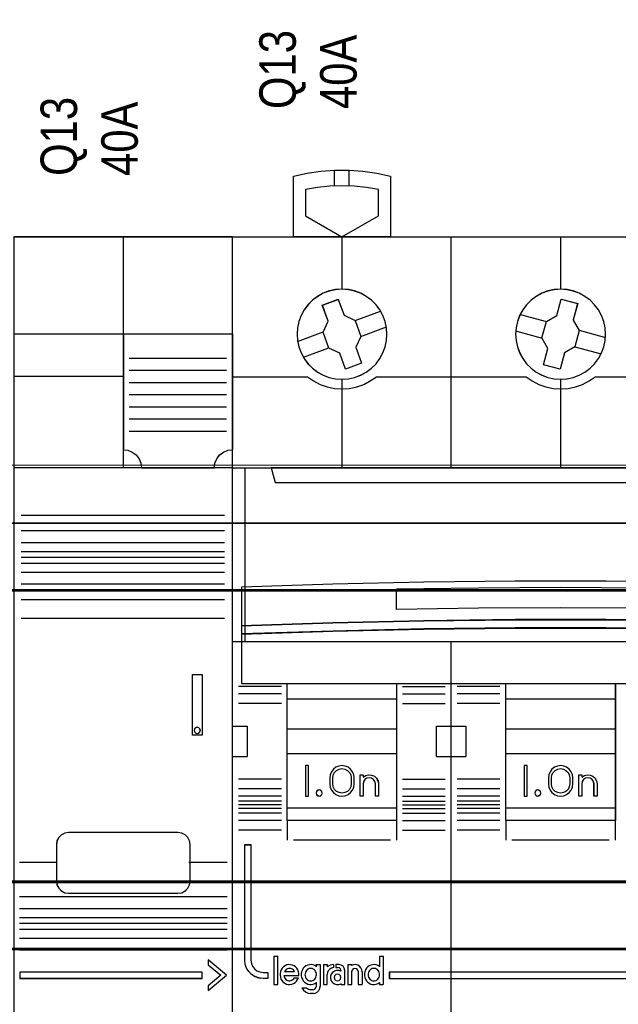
# Model space of a CAD drawing. Header units: millimetres. Extents: x -1290 to 1795, y -4192 to -1311.
# Tile 292 of 656: x 1423.65 to 1433.5, y -3719.21 to -3703.02. Entities that reach past the tile are written whole.
import ezdxf

# ---------------------------------------------------------------- set-up
doc = ezdxf.new("R2010")
doc.units = ezdxf.units.MM
doc.layers.add('30', color=7, linetype='Continuous')
doc.layers.add('45', color=7, linetype='Continuous')
doc.layers.add('Aparatura', color=7, linetype='Continuous', lineweight=13)
doc.styles.get("Standard").update_dxf_attribs({"font": 'ARIALN.TTF', "width": 0.8})

# ---------------------------------------------------------------- blocks, each defined once
blk = doc.blocks.new('*U228')
at = {"layer": '45', "color": 7}
for points in [[(356.54636, -383.520027), (356.54636, -378.510624), (356.54636, -378.510624), (357.675606, -378.264836), (358.816554, -378.100977), (359.969204, -378.019047), (361.127706, -378.019047), (362.274505, -378.100977), (363.421304, -378.264836), (364.55055, -378.510624), (364.55055, -378.510624), (364.55055, -383.520027), (356.54636, -383.520027)], [(363.556741, -379.614397), (362.561703, -379.450443), (361.554959, -379.339188), (360.548214, -379.30991), (359.547323, -379.339188), (358.540579, -379.450443), (357.545541, -379.614397), (357.545541, -379.614397), (357.545541, -381.786794), (357.545541, -381.786794), (360.548214, -383.520027), (360.548214, -383.520027), (363.556741, -381.786794), (363.556741, -381.786794), (363.556741, -379.614397), (363.556741, -379.614397)], [(369.536746, -383.509255), (387.534251, -383.509255), (387.534251, -383.509255), (405.525913, -383.509255), (405.525913, -383.509255), (405.525913, -466.48895), (405.525913, -466.48895), (387.534251, -466.48895), (387.534251, -466.48895), (369.536746, -466.48895), (369.536746, -466.48895), (351.545085, -466.48895), (351.545085, -466.48895), (351.545085, -383.509255), (351.545085, -383.509255), (369.536746, -383.509255), (369.536746, -383.509255)], [(364.251512, -391.517685), (364.216409, -390.985386), (364.105252, -390.470635), (363.912189, -389.979282), (363.666473, -389.511327), (363.350552, -389.090167), (362.976127, -388.715803), (362.549049, -388.405783), (362.086868, -388.148407), (361.589585, -387.961225), (361.074751, -387.850086), (360.548216, -387.80914), (360.027531, -387.850086), (359.500996, -387.961225), (359.009563, -388.148407), (358.547383, -388.405783), (358.126155, -388.715803), (357.75173, -389.090167), (357.435809, -389.511327), (357.178392, -389.979282), (356.99703, -390.470635), (356.885872, -390.985386), (356.85077, -391.517685), (356.885872, -392.044135), (356.99703, -392.558886), (357.178392, -393.056088), (357.435809, -393.518194), (357.75173, -393.945203), (358.126155, -394.319567), (358.547383, -394.635437), (359.009563, -394.886963), (359.500996, -395.074145), (360.027531, -395.185285), (360.548216, -395.220381), (361.074751, -395.185285), (361.589585, -395.074145), (362.086868, -394.886963), (362.549049, -394.635437), (362.976127, -394.319567), (363.350552, -393.945203), (363.666473, -393.518194), (363.912189, -393.056088), (364.105252, -392.558886), (364.216409, -392.044135), (364.251512, -391.517685)], [(364.247931, -391.516784), (364.212862, -390.98513), (364.101812, -390.471002), (363.908936, -389.980244), (363.663458, -389.512856), (363.347843, -389.092206), (362.97378, -388.718295), (362.547115, -388.408651), (362.085382, -388.151587), (361.58858, -387.964632), (361.074244, -387.853627), (360.548219, -387.81273), (360.028038, -387.853627), (359.502012, -387.964632), (359.011055, -388.151587), (358.549322, -388.408651), (358.128502, -388.718295), (357.754439, -389.092206), (357.438824, -389.512856), (357.181656, -389.980244), (357.000469, -390.471002), (356.88942, -390.98513), (356.854351, -391.516784), (356.88942, -392.042596), (357.000469, -392.556723), (357.181656, -393.053323), (357.438824, -393.51487), (357.754439, -393.941362), (358.128502, -394.315272), (358.549322, -394.63076), (359.011055, -394.881981), (359.502012, -395.068936), (360.028038, -395.179941), (360.548219, -395.214995), (361.074244, -395.179941), (361.58858, -395.068936), (362.085382, -394.881981), (362.547115, -394.63076), (362.97378, -394.315272), (363.347843, -393.941362), (363.663458, -393.51487), (363.908936, -393.053323), (364.101812, -392.556723), (364.212862, -392.042596), (364.247931, -391.516784)], [(382.240346, -391.517685), (382.205238, -390.985386), (382.088209, -390.470635), (381.906815, -389.979282), (381.655204, -389.511327), (381.333375, -389.090167), (380.958884, -388.715803), (380.537581, -388.405783), (380.069467, -388.148407), (379.577948, -387.961225), (379.063022, -387.850086), (378.542245, -387.80914), (378.009766, -387.850086), (377.49484, -387.961225), (377.003321, -388.148407), (376.535206, -388.405783), (376.113904, -388.715803), (375.739413, -389.090167), (375.417584, -389.511327), (375.165973, -389.979282), (374.984579, -390.470635), (374.86755, -390.985386), (374.832442, -391.517685), (374.86755, -392.044135), (374.984579, -392.558886), (375.165973, -393.056088), (375.417584, -393.518194), (375.739413, -393.945203), (376.113904, -394.319567), (376.535206, -394.635437), (377.003321, -394.886963), (377.49484, -395.074145), (378.009766, -395.185285), (378.542245, -395.220381), (379.063022, -395.185285), (379.577948, -395.074145), (380.069467, -394.886963), (380.537581, -394.635437), (380.958884, -394.319567), (381.333375, -393.945203), (381.655204, -393.518194), (381.906815, -393.056088), (382.088209, -392.558886), (382.205238, -392.044135), (382.240346, -391.517685)], [(382.234974, -391.516784), (382.199917, -390.98513), (382.083058, -390.471002), (381.901927, -389.980244), (381.65068, -389.512856), (381.329319, -389.092206), (380.955371, -388.718295), (380.534679, -388.408651), (380.067244, -388.151587), (379.576437, -387.964632), (379.062258, -387.853627), (378.542237, -387.81273), (378.010529, -387.853627), (377.496351, -387.964632), (377.005544, -388.151587), (376.538109, -388.408651), (376.117417, -388.718295), (375.743469, -389.092206), (375.422108, -389.512856), (375.170861, -389.980244), (374.98973, -390.471002), (374.872871, -390.98513), (374.837814, -391.516784), (374.872871, -392.042596), (374.98973, -392.556723), (375.170861, -393.053323), (375.422108, -393.51487), (375.743469, -393.941362), (376.117417, -394.315272), (376.538109, -394.63076), (377.005544, -394.881981), (377.496351, -395.068936), (378.010529, -395.179941), (378.542237, -395.214995), (379.062258, -395.179941), (379.576437, -395.068936), (380.067244, -394.881981), (380.534679, -394.63076), (380.955371, -394.315272), (381.329319, -393.941362), (381.65068, -393.51487), (381.901927, -393.053323), (382.083058, -392.556723), (382.199917, -392.042596), (382.234974, -391.516784)], [(358.929711, -389.117907), (360.242747, -388.643981), (360.242747, -388.643981), (360.723413, -389.960441), (360.723413, -389.960441), (361.631987, -390.375857), (361.631987, -390.375857), (362.106791, -391.692316), (362.106791, -391.692316), (361.684743, -392.593359), (361.684743, -392.593359), (362.165409, -393.909819), (362.165409, -393.909819), (360.84651, -394.383744), (360.84651, -394.383744), (360.371706, -393.073136), (360.371706, -393.073136), (359.468994, -392.651869), (359.468994, -392.651869), (358.99419, -391.335409), (358.99419, -391.335409), (359.410376, -390.440217), (359.410376, -390.440217), (358.929711, -389.117907), (358.929711, -389.117907)], [(377.362694, -390.475178), (378.218841, -389.983632), (378.218841, -389.983632), (378.582411, -388.626028), (378.582411, -388.626028), (379.942865, -388.988836), (379.942865, -388.988836), (379.579295, -390.34644), (379.579295, -390.34644), (380.071873, -391.200794), (380.071873, -391.200794), (379.708304, -392.552547), (379.708304, -392.552547), (378.852156, -393.055797), (378.852156, -393.055797), (378.488586, -394.401698), (378.488586, -394.401698), (377.128133, -394.03889), (377.128133, -394.03889), (377.491702, -392.687137), (377.491702, -392.687137), (376.999124, -391.826931), (376.999124, -391.826931), (377.362694, -390.475178), (377.362694, -390.475178)], [(351.545085, -402.509539), (405.525913, -402.509539), (405.525913, -416.807777), (351.545085, -416.807777), (351.545085, -402.509539)], [(351.550456, -402.514925), (405.522331, -402.514925), (405.522331, -416.802391), (351.550456, -416.802391), (351.550456, -402.514925)], [(354.730645, -402.509539), (355.046185, -403.717815), (355.046185, -403.717815), (402.026603, -403.717815), (402.026603, -403.717815), (402.342143, -402.509539), (354.730645, -402.509539)], [(354.734226, -402.514925), (355.049707, -403.714224), (402.021291, -403.714224), (402.336771, -402.514925), (354.734226, -402.514925)], [(404.784585, -412.317773), (397.281763, -412.071715), (389.784784, -411.907676), (382.281962, -411.825656), (374.790826, -411.825656), (367.288004, -411.907676), (359.796868, -412.071715), (352.288203, -412.317773), (352.288203, -415.49896), (359.796868, -415.252902), (367.288004, -415.088863), (374.790826, -415.000985), (382.281962, -415.000985), (389.784784, -415.088863), (397.281763, -415.252902), (404.784585, -415.49896), (404.784585, -412.317773)], [(404.784585, -415.491967), (397.281763, -415.244368), (389.784784, -415.079302), (382.281962, -414.990874), (374.790826, -414.990874), (367.288004, -415.079302), (359.796868, -415.244368), (352.288203, -415.491967), (352.288203, -416.175811), (359.796868, -415.934107), (367.288004, -415.763146), (374.790826, -415.680613), (382.281962, -415.680613), (389.784784, -415.763146), (397.281763, -415.934107), (404.784585, -416.175811), (404.784585, -415.491967)], [(404.779213, -415.493557), (397.27767, -415.247834), (389.78197, -415.084018), (382.280428, -414.99626), (374.79057, -414.99626), (367.289027, -415.084018), (359.799169, -415.247834), (352.291784, -415.493557), (352.291784, -416.17222), (359.799169, -415.932348), (367.289027, -415.762682), (374.79057, -415.680774), (382.280428, -415.680774), (389.78197, -415.762682), (397.27767, -415.932348), (404.779213, -416.17222), (404.779213, -415.493557)], [(404.779213, -415.493557), (397.27767, -415.247834), (389.78197, -415.084018), (382.280428, -414.99626), (374.79057, -414.99626), (367.289027, -415.084018), (359.799169, -415.247834), (352.291784, -415.493557), (352.291784, -416.17222), (359.799169, -415.932348), (367.289027, -415.762682), (374.79057, -415.680774), (382.280428, -415.680774), (389.78197, -415.762682), (397.27767, -415.932348), (404.779213, -416.17222), (404.779213, -415.493557)], [(404.784585, -416.166779), (397.281763, -415.926698), (389.784784, -415.756885), (382.281962, -415.674906), (374.790826, -415.674906), (367.288004, -415.756885), (359.796868, -415.926698), (352.288203, -416.166779), (352.288203, -420.242299), (404.784585, -420.242299), (404.784585, -416.166779)], [(356.044979, -420.229731), (365.046559, -420.229731), (365.046559, -431.508176), (356.044979, -431.508176), (356.044979, -420.229731)], [(356.04856, -420.235117), (365.041187, -420.235117), (365.041187, -431.50279), (356.04856, -431.50279), (356.04856, -420.235117)], [(356.04856, -420.235117), (365.041187, -420.235117), (365.041187, -431.50279), (356.04856, -431.50279), (356.04856, -420.235117)], [(374.032023, -420.229731), (383.040765, -420.229731), (383.040765, -431.508176), (374.032023, -431.508176), (374.032023, -420.229731)], [(374.037395, -420.235117), (383.035393, -420.235117), (383.035393, -431.50279), (374.037395, -431.50279), (374.037395, -420.235117)], [(374.037395, -420.235117), (383.035393, -420.235117), (383.035393, -431.50279), (374.037395, -431.50279), (374.037395, -420.235117)], [(356.044979, -421.497255), (365.046559, -421.497255), (365.046559, -424.008962), (356.044979, -424.008962), (356.044979, -421.497255)], [(356.04856, -421.502641), (365.041187, -421.502641), (365.041187, -424.003576), (356.04856, -424.003576), (356.04856, -421.502641)], [(356.04856, -421.502641), (365.041187, -421.502641), (365.041187, -424.003576), (356.04856, -424.003576), (356.04856, -421.502641)], [(374.032023, -421.497255), (383.040765, -421.497255), (383.040765, -424.008962), (374.032023, -424.008962), (374.032023, -421.497255)], [(374.037395, -421.502641), (383.035393, -421.502641), (383.035393, -424.003576), (374.037395, -424.003576), (374.037395, -421.502641)], [(374.037395, -421.502641), (383.035393, -421.502641), (383.035393, -424.003576), (374.037395, -424.003576), (374.037395, -421.502641)], [(356.044979, -426.000015), (365.046559, -426.000015), (365.046559, -430.502775), (356.044979, -430.502775), (356.044979, -426.000015)], [(374.032023, -426.000015), (383.040765, -426.000015), (383.040765, -430.502775), (374.032023, -430.502775), (374.032023, -426.000015)], [(374.037395, -426.005401), (383.035393, -426.005401), (383.035393, -430.499184), (374.037395, -430.499184), (374.037395, -426.005401)], [(357.798022, -426.998235), (357.550913, -426.998235), (357.550913, -429.49917), (357.798022, -429.49917), (357.798022, -426.998235)], [(375.790438, -426.998235), (375.537956, -426.998235), (375.537956, -429.49917), (375.790438, -429.49917), (375.790438, -426.998235)], [(352.555009, -433.499229), (353.057871, -433.499229), (353.057871, -442.992595), (353.092955, -443.255488), (353.18651, -443.495013), (353.344386, -443.705328), (353.554886, -443.863064), (353.794623, -443.962379), (354.057748, -443.997431), (354.449513, -443.997431), (354.449513, -444.494007), (354.057748, -444.494007), (353.718609, -444.458955), (353.402858, -444.347956), (353.116344, -444.172693), (352.876607, -443.933169), (352.70119, -443.646907), (352.590093, -443.331435), (352.555009, -442.992595), (352.555009, -433.499229)], [(357.977357, -444.689702), (358.066045, -444.683797), (358.154732, -444.654272), (358.231595, -444.612937), (358.302545, -444.547982), (358.36167, -444.477123), (358.403058, -444.388548), (358.43262, -444.294069), (358.444445, -444.205494), (358.444445, -444.10511), (358.426708, -444.01063), (358.379408, -443.927961), (358.332108, -443.845291), (358.26707, -443.774432), (358.190207, -443.727192), (358.107432, -443.691762), (358.018744, -443.668142), (357.930057, -443.668142), (357.847282, -443.691762), (357.758594, -443.727192), (357.681731, -443.774432), (357.616694, -443.845291), (357.569394, -443.927961), (357.533919, -444.01063), (357.510268, -444.10511), (357.504356, -444.205494), (357.516181, -444.294069), (357.545744, -444.388548), (357.587131, -444.477123), (357.652169, -444.547982), (357.723119, -444.612937), (357.805894, -444.654272), (357.888669, -444.683797), (357.977357, -444.689702)], [(363.172022, -444.689702), (363.26071, -444.683797), (363.349398, -444.654272), (363.42626, -444.612937), (363.49721, -444.547982), (363.556336, -444.477123), (363.597723, -444.388548), (363.627286, -444.294069), (363.639111, -444.205494), (363.639111, -444.10511), (363.621373, -444.01063), (363.574073, -443.927961), (363.526773, -443.845291), (363.461735, -443.774432), (363.390785, -443.727192), (363.30801, -443.691762), (363.219322, -443.668142), (363.124722, -443.668142), (363.041947, -443.691762), (362.953259, -443.727192), (362.882309, -443.774432), (362.811359, -443.845291), (362.764059, -443.927961), (362.728584, -444.01063), (362.704934, -444.10511), (362.699021, -444.205494), (362.710846, -444.294069), (362.740409, -444.388548), (362.793622, -444.477123), (362.846834, -444.547982), (362.917784, -444.612937), (363.000559, -444.654272), (363.083335, -444.683797), (363.172022, -444.689702)], [(360.460713, -444.410243), (360.4249, -444.273487), (360.32343, -444.172406), (360.186147, -444.136731), (360.048865, -444.172406), (359.941426, -444.273487), (359.905613, -444.410243), (359.941426, -444.552945), (360.048865, -444.654026), (360.186147, -444.689702), (360.32343, -444.654026), (360.4249, -444.552945), (360.460713, -444.410243)], [(364.444902, -443.994898), (364.444902, -444.494007), (404.515988, -444.494007), (404.515988, -443.994898), (364.444902, -443.994898)]]:
    blk.add_lwpolyline(points, close=True, dxfattribs=at)
for points in [[(359.941426, -379.338636), (359.941426, -378.019047)], [(361.139368, -379.338636), (361.139368, -378.019047)], [(360.543083, -383.509255), (360.543083, -387.819912)], [(369.533919, -402.520311), (369.533919, -383.509255)], [(378.535499, -383.509255), (378.535499, -387.819912)], [(361.622843, -390.383684), (363.726852, -389.613475)], [(375.201315, -389.893551), (377.373369, -390.482429)], [(362.097364, -391.697887), (364.199583, -390.922292)], [(356.891955, -392.107229), (359.004918, -391.329838)], [(374.837814, -391.243661), (377.011658, -391.832539)], [(380.061129, -391.196982), (382.233184, -391.78586)], [(357.370057, -393.41425), (359.479439, -392.644041)], [(379.699419, -392.545296), (381.871473, -393.134174)], [(360.543083, -395.209609), (360.543083, -402.520311)], [(378.535499, -395.209609), (378.535499, -402.520311)], [(392.031601, -412.49712), (385.287038, -412.388909), (378.542475, -412.357082), (371.786223, -412.388909), (365.035815, -412.49712)], [(369.533919, -466.48895), (369.533919, -416.79521)], [(351.545085, -423.746839), (352.760933, -423.746839)], [(352.75019, -423.746839), (352.75019, -426.256751)], [(368.335976, -426.256751), (368.335976, -423.746839)], [(368.335976, -423.746839), (369.544663, -423.746839)], [(369.533919, -423.746839), (370.747977, -423.746839)], [(370.737233, -423.746839), (370.737233, -426.256751)], [(351.545085, -426.245979), (352.760933, -426.245979)], [(368.335976, -426.245979), (369.544663, -426.245979)], [(369.533919, -426.245979), (370.747977, -426.245979)], [(373.546758, -429.908511), (370.0353, -429.908511)], [(356.044979, -431.497404), (356.044979, -433.120408)], [(365.035815, -431.497404), (365.035815, -433.120408)], [(374.032023, -431.497404), (374.032023, -433.120408)], [(383.028231, -431.497404), (383.028231, -433.120408)], [(354.945522, -442.664537), (354.945522, -445.000299)], [(354.945522, -442.664537), (355.266048, -442.664537)], [(355.255304, -442.664537), (355.255304, -445.000299)], [(363.626576, -442.664537), (363.626576, -443.53349)], [(363.626576, -442.664537), (363.948893, -442.664537)], [(363.936358, -442.664537), (363.936358, -445.000299)], [(357.008347, -444.253339), (357.008347, -444.100418), (356.97891, -443.941616), (356.925923, -443.794577), (356.837611, -443.659301), (356.731638, -443.547551), (356.602114, -443.459327), (356.460816, -443.39463), (356.319518, -443.365222), (356.166445, -443.359341), (356.013371, -443.388748), (355.872073, -443.453446), (355.74255, -443.535788), (355.636576, -443.653419), (355.554152, -443.776932), (355.48939, -443.929853), (355.454066, -444.082774), (355.454066, -444.241576), (355.483503, -444.394497), (355.530602, -444.547418), (355.618914, -444.682694), (355.719, -444.800325), (355.842636, -444.89443), (355.978047, -444.959128), (356.13112, -444.994417), (356.284193, -445.000299), (356.431379, -444.970891), (356.572677, -444.912075), (356.702201, -444.835615), (356.819949, -444.723865), (356.902373, -444.59447), (356.967135, -444.453313)], [(356.652008, -443.948218), (356.604594, -443.869066), (356.551253, -443.802092), (356.480131, -443.741206), (356.397156, -443.704674), (356.320108, -443.680319), (356.237133, -443.668142), (356.148231, -443.680319), (356.065256, -443.704674), (355.982281, -443.741206), (355.923013, -443.802092), (355.863745, -443.869066), (355.810404, -443.948218)], [(358.444445, -443.524024), (358.314874, -443.435801), (358.173523, -443.388748), (358.026283, -443.359341), (357.879042, -443.365222), (357.737692, -443.400512), (357.590451, -443.465209), (357.472659, -443.553432), (357.366646, -443.665182), (357.290081, -443.800458), (357.231185, -443.947498), (357.201737, -444.100418), (357.201737, -444.259221), (357.231185, -444.412142), (357.290081, -444.559181), (357.366646, -444.694457), (357.472659, -444.806207), (357.590451, -444.89443), (357.737692, -444.959128), (357.879042, -444.994417), (358.026283, -445.000299), (358.173523, -444.970891), (358.314874, -444.912075), (358.444445, -444.835615)], [(358.433701, -443.359341), (358.433701, -443.53349)], [(358.433701, -443.359341), (358.754227, -443.359341)], [(358.743483, -443.359341), (358.743483, -445.151109)], [(359.017452, -443.359341), (359.017452, -445.000299)], [(359.017452, -443.359341), (359.337978, -443.359341)], [(359.851893, -443.359341), (359.571678, -443.402908), (359.327234, -443.546058)], [(359.327234, -443.359341), (359.327234, -443.546058)], [(359.851893, -443.592737), (359.690918, -443.640323), (359.535905, -443.729547), (359.422627, -443.860409), (359.351082, -444.015064), (359.327234, -444.181615)], [(359.84115, -443.359341), (359.84115, -443.603509)], [(360.034539, -443.359341), (360.034539, -443.603509)], [(360.308508, -443.359341), (360.034539, -443.359341)], [(360.034539, -443.592737), (360.226139, -443.592737)], [(360.460713, -443.838701), (360.430048, -443.70957), (360.344187, -443.623483), (360.215395, -443.592737)], [(360.770495, -443.838701), (360.734591, -443.658941), (360.632865, -443.497157), (360.483266, -443.395293), (360.297764, -443.359341)], [(361.03372, -443.359341), (361.03372, -445.000299)], [(361.03372, -443.359341), (361.354246, -443.359341)], [(362.206594, -443.948218), (362.182947, -443.781667), (362.106097, -443.627012), (361.993776, -443.496151), (361.845987, -443.400978), (361.680462, -443.359341), (361.509026, -443.365289), (361.343502, -443.424771)], [(361.343502, -443.359341), (361.343502, -443.434746)], [(361.896812, -443.948218), (361.861114, -443.80818), (361.759972, -443.704674), (361.617182, -443.668142), (361.480342, -443.704674), (361.379199, -443.80818), (361.343502, -443.948218)], [(363.639111, -443.524024), (363.515251, -443.435801), (363.367798, -443.388748), (363.226244, -443.359341), (363.072893, -443.365222), (362.931339, -443.400512), (362.783886, -443.465209), (362.665924, -443.553432), (362.559758, -443.665182), (362.483083, -443.800458), (362.424102, -443.947498), (362.394611, -444.100418), (362.394611, -444.259221), (362.424102, -444.412142), (362.483083, -444.559181), (362.559758, -444.694457), (362.665924, -444.806207), (362.783886, -444.89443), (362.931339, -444.959128), (363.072893, -444.994417), (363.226244, -445.000299), (363.367798, -444.970891), (363.515251, -444.912075), (363.639111, -444.835615)], [(355.763848, -444.248043), (357.008347, -444.248043)], [(355.763848, -444.248043), (355.787543, -444.343537), (355.82901, -444.427094), (355.876401, -444.510651), (355.941563, -444.576303), (356.012649, -444.630018), (356.089659, -444.665828), (356.178517, -444.689702), (356.261451, -444.689702), (356.356233, -444.671796), (356.433243, -444.635986), (356.516177, -444.588239), (356.575415, -444.522588), (356.62873, -444.450967)], [(355.810404, -443.937446), (356.652008, -443.937446)], [(356.616195, -444.445533), (356.967162, -444.445533)], [(359.017452, -445.000299), (359.337978, -445.000299), (359.337978, -444.170843)], [(360.460713, -443.89228), (360.289169, -443.833315), (360.105795, -443.833315), (359.928336, -443.89228), (359.774538, -443.998415), (359.662147, -444.145826), (359.602994, -444.316823), (359.602994, -444.499612), (359.662147, -444.682402), (359.774538, -444.829812), (359.928336, -444.935948), (360.105795, -444.994913), (360.289169, -444.994913), (360.460713, -444.930052)], [(360.449969, -443.826134), (360.449969, -443.901539)], [(360.759751, -443.826134), (360.759751, -445.000299)], [(361.343502, -443.937446), (361.343502, -445.000299)], [(361.886068, -443.937446), (361.886068, -445.000299)], [(362.19585, -443.937446), (362.19585, -445.000299)], [(354.945522, -444.989526), (355.266048, -444.989526)], [(357.241131, -445.274989), (357.371605, -445.466493), (357.549523, -445.610122), (357.757095, -445.705875), (357.982459, -445.741782)], [(357.241131, -445.274989), (357.633283, -445.274989)], [(357.622539, -445.274989), (357.790501, -445.388096), (357.982459, -445.425799)], [(358.165104, -445.741782), (358.343627, -445.712007), (358.510247, -445.622684), (358.641163, -445.497631), (358.724474, -445.330894), (358.754227, -445.140337)], [(358.165104, -445.425799), (358.304775, -445.383283), (358.40801, -445.280031), (358.444445, -445.140337)], [(358.433701, -444.826149), (358.433701, -445.151109)], [(360.449969, -444.919507), (360.449969, -445.000299)], [(360.449969, -444.989526), (360.770495, -444.989526)], [(361.03372, -444.989526), (361.354246, -444.989526)], [(361.886068, -444.989526), (362.206594, -444.989526)], [(363.626576, -444.826149), (363.626576, -445.000299)], [(363.626576, -444.989526), (363.948893, -444.989526)], [(357.971715, -445.415027), (358.175848, -445.415027)], [(358.175848, -445.73101), (357.971715, -445.73101)]]:
    blk.add_lwpolyline(points, dxfattribs=at)
at = {"layer": '45', "color": 59}
blk.add_lwpolyline([(369.539134, -383.514641), (387.533654, -383.514641), (405.522331, -383.514641), (405.522331, -466.483564), (387.533654, -466.483564), (369.539134, -466.483564), (351.550456, -466.483564), (351.550456, -383.514641), (369.539134, -383.514641)], close=True, dxfattribs=at)
at = {"layer": '45', "color": 251}
for points in [[(358.935082, -389.122552), (360.244486, -388.649368), (360.723822, -389.963768), (361.629882, -390.378534), (362.103372, -391.692935), (361.682492, -392.592569), (362.161827, -393.906969), (360.846578, -394.380153), (360.373088, -393.071595), (359.472873, -392.650987), (358.999384, -391.336586), (359.414418, -390.442794), (358.935082, -389.122552)], [(377.367006, -390.47769), (378.220659, -389.986908), (378.583169, -388.631414), (379.939659, -388.993658), (379.577149, -390.349152), (380.068292, -391.202179), (379.705782, -392.55183), (378.852129, -393.054298), (378.489618, -394.398107), (377.133129, -394.035863), (377.495639, -392.686211), (377.004496, -391.827342), (377.367006, -390.47769)], [(404.779213, -416.169403), (397.27767, -415.929794), (389.78197, -415.760314), (382.280428, -415.678496), (374.79057, -415.678496), (367.289027, -415.760314), (359.799169, -415.929794), (352.291784, -416.169403), (352.291784, -420.236913), (404.779213, -420.236913), (404.779213, -416.169403)], [(404.779213, -416.169403), (397.27767, -415.929794), (389.78197, -415.760314), (382.280428, -415.678496), (374.79057, -415.678496), (367.289027, -415.760314), (359.799169, -415.929794), (352.291784, -416.169403), (352.291784, -420.236913), (404.779213, -420.236913), (404.779213, -416.169403)], [(356.04856, -426.005401), (365.041187, -426.005401), (365.041187, -430.499184), (356.04856, -430.499184), (356.04856, -426.005401)]]:
    blk.add_lwpolyline(points, close=True, dxfattribs=at)
for points in [[(351.545085, -395.010324), (357.726396, -395.010324)], [(357.715652, -395.010324), (358.219001, -395.358456), (358.763321, -395.647582), (359.342758, -395.854101), (359.939754, -395.978012), (360.548455, -396.019316), (361.163009, -395.978012), (361.760005, -395.854101), (362.333589, -395.647582), (362.877908, -395.358456), (363.381258, -395.010324)], [(363.370514, -395.010324), (375.71344, -395.010324)], [(375.702696, -395.010324), (376.200349, -395.358456), (376.744841, -395.647582), (377.324461, -395.854101), (377.9275, -395.978012), (378.542249, -396.019316), (379.145288, -395.978012), (379.748327, -395.854101), (380.327947, -395.647582), (380.872438, -395.358456), (381.370092, -395.010324)], [(381.357557, -395.010324), (393.702274, -395.010324)], [(365.035815, -414.166804), (365.035815, -412.486348)], [(392.031601, -414.166804), (385.287038, -414.058593), (378.542475, -414.026766), (371.786223, -414.058593), (365.035815, -414.166804)], [(355.559714, -420.481082), (352.042884, -420.481082)], [(365.537196, -420.481082), (369.043282, -420.481082)], [(373.546758, -420.481082), (370.0353, -420.481082)], [(355.559714, -421.082527), (352.042884, -421.082527)], [(365.537196, -421.082527), (369.043282, -421.082527)], [(373.546758, -421.082527), (370.0353, -421.082527)], [(355.559714, -421.883257), (352.042884, -421.883257)], [(365.537196, -421.883257), (369.043282, -421.883257)], [(373.546758, -421.883257), (370.0353, -421.883257)], [(355.559714, -428.114948), (352.042884, -428.114948)], [(365.537196, -428.114948), (369.043282, -428.114948)], [(373.546758, -428.114948), (370.0353, -428.114948)], [(355.559714, -428.910292), (352.042884, -428.910292)], [(365.537196, -428.910292), (369.043282, -428.910292)], [(373.546758, -428.910292), (370.0353, -428.910292)], [(355.559714, -429.511737), (352.042884, -429.511737)], [(355.559714, -429.908511), (352.042884, -429.908511)], [(365.537196, -429.511737), (369.043282, -429.511737)], [(365.537196, -429.908511), (369.043282, -429.908511)], [(373.546758, -429.511737), (370.0353, -429.511737)], [(355.559714, -430.211927), (352.042884, -430.211927)], [(355.559714, -430.509957), (352.042884, -430.509957)], [(365.537196, -430.211927), (369.043282, -430.211927)], [(365.537196, -430.509957), (369.043282, -430.509957)], [(373.546758, -430.211927), (370.0353, -430.211927)], [(373.546758, -430.509957), (370.0353, -430.509957)], [(355.559714, -430.912117), (352.042884, -430.912117)], [(355.559714, -431.508176), (352.042884, -431.508176)], [(365.537196, -430.912117), (369.043282, -430.912117)], [(365.537196, -431.508176), (369.043282, -431.508176)], [(373.546758, -430.912117), (370.0353, -430.912117)], [(373.546758, -431.508176), (370.0353, -431.508176)], [(355.559714, -432.30352), (352.042884, -432.30352)], [(365.537196, -432.30352), (369.043282, -432.30352)], [(373.546758, -432.30352), (370.0353, -432.30352)], [(356.54636, -433.109636), (364.55055, -433.109636)], [(374.528032, -433.109636), (382.542965, -433.109636)]]:
    blk.add_lwpolyline(points, dxfattribs=at)
at = {"layer": '45', "color": 4}
blk.add_lwpolyline([(352.551428, -402.509539), (352.551428, -416.807777)], dxfattribs=at)
blk.add_lwpolyline([(404.779213, -412.321716), (397.27767, -412.076379), (389.78197, -411.912821), (382.280428, -411.831042), (374.79057, -411.831042), (367.289027, -411.912821), (359.799169, -412.076379), (352.291784, -412.321716), (352.291784, -415.493574), (359.799169, -415.248237), (367.289027, -415.084679), (374.79057, -414.997059), (382.280428, -414.997059), (389.78197, -415.084679), (397.27767, -415.248237), (404.779213, -415.493574), (404.779213, -412.321716)], close=True, dxfattribs=at)
blk.add_lwpolyline([(404.779213, -412.321716), (397.27767, -412.076379), (389.78197, -411.912821), (382.280428, -411.831042), (374.79057, -411.831042), (367.289027, -411.912821), (359.799169, -412.076379), (352.291784, -412.321716), (352.291784, -415.493574), (359.799169, -415.248237), (367.289027, -415.084679), (374.79057, -414.997059), (382.280428, -414.997059), (389.78197, -415.084679), (397.27767, -415.248237), (404.779213, -415.493574), (404.779213, -412.321716)], close=True, dxfattribs=at)
at = {"layer": '45', "color": 255}
for points in [[(357.801603, -426.994644), (357.545541, -426.994644), (357.545541, -426.994644), (357.545541, -429.504556), (357.545541, -429.504556), (357.801603, -429.504556), (357.801603, -429.504556), (357.801603, -426.994644), (357.801603, -426.994644)], [(361.553008, -427.997436), (361.51776, -427.745272), (361.417892, -427.493108), (361.253404, -427.293722), (361.053669, -427.129522), (360.812811, -427.029829), (360.548455, -426.994644), (360.289974, -427.029829), (360.043241, -427.129522), (359.837631, -427.293722), (359.673143, -427.493108), (359.57915, -427.745272), (359.543902, -427.997436), (359.543902, -427.997436), (359.543902, -428.501764), (359.543902, -428.501764), (359.57915, -428.759792), (359.673143, -429.000228), (359.837631, -429.217206), (360.043241, -429.369677), (360.289974, -429.46937), (360.548455, -429.504556), (360.812811, -429.46937), (361.053669, -429.369677), (361.253404, -429.217206), (361.417892, -429.000228), (361.51776, -428.759792), (361.553008, -428.501764), (361.553008, -428.501764), (361.553008, -427.997436), (361.553008, -427.997436)], [(359.794593, -428.500992), (359.794593, -427.995925), (359.794593, -427.995925), (359.829918, -427.761011), (359.935894, -427.555461), (360.106632, -427.385147), (360.312696, -427.279436), (360.548197, -427.244199), (360.783698, -427.279436), (360.99565, -427.385147), (361.160501, -427.555461), (361.266476, -427.761011), (361.307689, -427.995925), (361.307689, -427.995925), (361.307689, -428.500992), (361.307689, -428.500992), (361.266476, -428.735906), (361.160501, -428.94733), (360.99565, -429.11177), (360.783698, -429.217481), (360.548197, -429.258591), (360.312696, -429.217481), (360.106632, -429.11177), (359.935894, -428.94733), (359.829918, -428.735906), (359.794593, -428.500992), (359.794593, -428.500992)], [(375.79581, -426.994644), (375.534375, -426.994644), (375.534375, -426.994644), (375.534375, -429.504556), (375.534375, -429.504556), (375.79581, -429.504556), (375.79581, -429.504556), (375.79581, -426.994644), (375.79581, -426.994644)], [(379.540051, -427.997436), (379.504804, -427.745272), (379.404936, -427.493108), (379.246322, -427.293722), (379.034838, -427.129522), (378.79398, -427.029829), (378.541373, -426.994644), (378.277017, -427.029829), (378.03616, -427.129522), (377.824675, -427.293722), (377.666061, -427.493108), (377.566193, -427.745272), (377.530946, -427.997436), (377.530946, -427.997436), (377.530946, -428.501764), (377.530946, -428.501764), (377.566193, -428.759792), (377.666061, -429.000228), (377.824675, -429.217206), (378.03616, -429.369677), (378.277017, -429.46937), (378.541373, -429.504556), (378.79398, -429.46937), (379.034838, -429.369677), (379.246322, -429.217206), (379.404936, -429.000228), (379.504804, -428.759792), (379.540051, -428.501764), (379.540051, -428.501764), (379.540051, -427.997436), (379.540051, -427.997436)], [(377.783427, -428.500992), (377.783427, -427.995925), (377.783427, -427.995925), (377.818722, -427.761011), (377.930491, -427.555461), (378.095202, -427.385147), (378.306974, -427.279436), (378.542276, -427.244199), (378.765814, -427.279436), (378.977585, -427.385147), (379.148179, -427.555461), (379.254065, -427.761011), (379.289361, -427.995925), (379.289361, -427.995925), (379.289361, -428.500992), (379.289361, -428.500992), (379.254065, -428.735906), (379.148179, -428.94733), (378.977585, -429.11177), (378.765814, -429.217481), (378.542276, -429.258591), (378.306974, -429.217481), (378.095202, -429.11177), (377.930491, -428.94733), (377.818722, -428.735906), (377.783427, -428.500992), (377.783427, -428.500992)], [(362.290921, -427.746899), (362.290921, -427.93501), (362.290921, -427.93501), (362.502872, -427.805684), (362.744261, -427.746899), (362.98565, -427.770413), (363.215264, -427.864468), (363.39189, -428.034943), (363.515528, -428.258324), (363.556741, -428.499341), (363.556741, -428.499341), (363.556741, -429.504556), (363.556741, -429.504556), (363.297689, -429.504556), (363.297689, -429.504556), (363.297689, -428.499341), (363.297689, -428.499341), (363.262364, -428.305352), (363.150501, -428.140755), (362.98565, -428.034943), (362.797249, -427.993794), (362.60296, -428.034943), (362.43811, -428.140755), (362.332134, -428.305352), (362.290921, -428.499341), (362.290921, -428.499341), (362.290921, -429.504556), (362.290921, -429.504556), (362.043645, -429.504556), (362.043645, -429.504556), (362.043645, -427.746899), (362.043645, -427.746899), (362.290921, -427.746899), (362.290921, -427.746899)], [(362.294537, -427.752285), (362.294537, -427.939243), (362.504984, -427.810709), (362.744658, -427.752285), (362.984333, -427.775655), (363.212317, -427.869134), (363.387689, -428.038564), (363.510449, -428.260576), (363.551369, -428.500115), (363.551369, -429.49917), (363.294157, -429.49917), (363.294157, -428.500115), (363.259083, -428.307315), (363.148014, -428.143728), (362.984333, -428.038564), (362.79727, -427.997667), (362.604361, -428.038564), (362.440681, -428.143728), (362.335457, -428.307315), (362.294537, -428.500115), (362.294537, -429.49917), (362.049017, -429.49917), (362.049017, -427.752285), (362.294537, -427.752285)], [(380.284368, -427.746899), (380.284368, -427.93501), (380.284368, -427.93501), (380.490432, -427.805684), (380.731821, -427.746899), (380.979097, -427.770413), (381.196936, -427.864468), (381.385337, -428.034943), (381.4972, -428.258324), (381.538413, -428.499341), (381.538413, -428.499341), (381.538413, -429.504556), (381.538413, -429.504556), (381.285249, -429.504556), (381.285249, -429.504556), (381.285249, -428.499341), (381.285249, -428.499341), (381.249924, -428.305352), (381.143948, -428.140755), (380.979097, -428.034943), (380.784808, -427.993794), (380.59052, -428.034943), (380.425669, -428.140755), (380.319693, -428.305352), (380.284368, -428.499341), (380.284368, -428.499341), (380.284368, -429.504556), (380.284368, -429.504556), (380.025316, -429.504556), (380.025316, -429.504556), (380.025316, -427.746899), (380.025316, -427.746899), (380.284368, -427.746899), (380.284368, -427.746899)], [(380.2879, -427.752285), (380.2879, -427.939243), (380.492501, -427.810709), (380.732176, -427.752285), (380.977697, -427.775655), (381.193988, -427.869134), (381.381052, -428.038564), (381.492121, -428.260576), (381.533041, -428.500115), (381.533041, -429.49917), (381.281674, -429.49917), (381.281674, -428.500115), (381.2466, -428.307315), (381.141377, -428.143728), (380.977697, -428.038564), (380.784787, -427.997667), (380.591878, -428.038564), (380.428198, -428.143728), (380.322975, -428.307315), (380.2879, -428.500115), (380.2879, -429.49917), (380.030688, -429.49917), (380.030688, -427.752285), (380.2879, -427.752285)], [(358.929711, -429.25379), (358.89394, -429.122436), (358.804513, -429.026907), (358.673353, -428.991083), (358.548155, -429.026907), (358.458728, -429.122436), (358.422958, -429.25379), (358.458728, -429.373202), (358.548155, -429.468732), (358.673353, -429.504556), (358.804513, -429.468732), (358.89394, -429.373202), (358.929711, -429.25379)], [(358.924339, -429.253665), (358.8892, -429.125067), (358.801353, -429.031541), (358.672511, -428.996469), (358.549525, -429.031541), (358.461678, -429.125067), (358.426539, -429.253665), (358.461678, -429.370572), (358.549525, -429.464097), (358.672511, -429.49917), (358.801353, -429.464097), (358.8892, -429.370572), (358.924339, -429.253665)], [(376.916754, -429.25379), (376.881025, -429.122436), (376.785746, -429.026907), (376.666647, -428.991083), (376.535638, -429.026907), (376.440359, -429.122436), (376.404629, -429.25379), (376.440359, -429.373202), (376.535638, -429.468732), (376.666647, -429.504556), (376.785746, -429.468732), (376.881025, -429.373202), (376.916754, -429.25379)], [(376.913173, -429.253665), (376.877943, -429.125067), (376.783997, -429.031541), (376.666563, -428.996469), (376.537387, -429.031541), (376.443441, -429.125067), (376.408211, -429.253665), (376.443441, -429.370572), (376.537387, -429.464097), (376.666563, -429.49917), (376.783997, -429.464097), (376.877943, -429.370572), (376.913173, -429.253665)]]:
    blk.add_lwpolyline(points, close=True, dxfattribs=at)
at = {"layer": '45', "color": 1}
for points in [[(352.551428, -433.493843), (353.056666, -433.493843), (353.056666, -433.493843), (353.056666, -442.99496), (353.056666, -442.99496), (353.091916, -443.258068), (353.185914, -443.497788), (353.344535, -443.708275), (353.55603, -443.866139), (353.7969, -443.965536), (354.061269, -444.000617), (354.061269, -444.000617), (354.454885, -444.000617), (354.454885, -444.000617), (354.454885, -444.497598), (354.454885, -444.497598), (354.061269, -444.497598), (354.061269, -444.497598), (353.720527, -444.462517), (353.403284, -444.351427), (353.115415, -444.176022), (352.874546, -443.936301), (352.6983, -443.649806), (352.586677, -443.334077), (352.551428, -442.99496), (352.551428, -442.99496), (352.551428, -433.493843), (352.551428, -433.493843)], [(364.43953, -443.989512), (364.43953, -444.497598), (364.43953, -444.497598), (404.52136, -444.497598), (404.52136, -444.497598), (404.52136, -443.989512), (404.52136, -443.989512), (364.43953, -443.989512), (364.43953, -443.989512)]]:
    blk.add_lwpolyline(points, close=True, dxfattribs=at)
blk = doc.blocks.new('*U229')
at = {"layer": '45', "color": 7}
for points in [[(351.545085, -383.521822), (342.551472, -383.521822), (342.551472, -383.521822), (333.552669, -383.521822), (333.552669, -383.521822), (333.552669, -466.478178), (333.552669, -466.478178), (342.551472, -466.478178), (342.551472, -466.478178), (351.545085, -466.478178), (351.545085, -466.478178), (351.545085, -383.521822), (351.545085, -383.521822)], [(351.541503, -383.527208), (342.551471, -383.527208), (333.55625, -383.527208), (333.55625, -466.474587), (342.551471, -466.474587), (351.541503, -466.474587), (351.541503, -383.527208)], [(351.54562, -391.511785), (342.545295, -391.511785), (342.560876, -391.480649), (342.560876, -400.956504), (342.545295, -401.018777), (342.934807, -401.060292), (343.293159, -401.215974), (343.604768, -401.449498), (343.848862, -401.760862), (343.99428, -402.12931), (344.051409, -402.518515), (344.046215, -402.508137), (350.0447, -402.508137), (350.049894, -402.518515), (350.096635, -402.12931), (350.25244, -401.760862), (350.486147, -401.449498), (350.797757, -401.215974), (351.166495, -401.060292), (351.54562, -401.018777), (351.5612, -400.956504), (351.5612, -391.480649), (351.54562, -391.511785)], [(351.540267, -391.517146), (342.550667, -391.517146), (342.566229, -391.486035), (342.566229, -400.954184), (342.550667, -401.016406), (342.939715, -401.057887), (343.297639, -401.213443), (343.608878, -401.446776), (343.852681, -401.757888), (343.997925, -402.126036), (344.054986, -402.514925), (344.049798, -402.504554), (350.041135, -402.504554), (350.046323, -402.514925), (350.093008, -402.126036), (350.248628, -401.757888), (350.482056, -401.446776), (350.793295, -401.213443), (351.161593, -401.057887), (351.540267, -401.016406), (351.555828, -400.954184), (351.555828, -391.486035), (351.540267, -391.517146)], [(348.241342, -419.49902), (349.050714, -419.49902), (349.050714, -419.49902), (349.050714, -424.497299), (349.050714, -424.497299), (348.241342, -424.497299), (348.241342, -424.497299), (348.241342, -419.49902), (348.241342, -419.49902)], [(348.244923, -419.504406), (349.045342, -419.504406), (349.045342, -424.493709), (348.244923, -424.493709), (348.244923, -419.504406)], [(348.891346, -424.093621), (348.86001, -423.973999), (348.771224, -423.885582), (348.645879, -423.849175), (348.525756, -423.885582), (348.421302, -423.973999), (348.389965, -424.093621), (348.421302, -424.228847), (348.525756, -424.317264), (348.645879, -424.353671), (348.771224, -424.317264), (348.86001, -424.228847), (348.891346, -424.093621)], [(347.047714, -432.492033), (338.055412, -432.492033), (338.055412, -432.492033), (337.7439, -432.538796), (337.46354, -432.684282), (337.24029, -432.907706), (337.10011, -433.183089), (337.053383, -433.484452), (337.053383, -433.484452), (337.053383, -436.492887), (337.053383, -436.492887), (337.10011, -436.804642), (337.24029, -437.085221), (337.46354, -437.308645), (337.7439, -437.454131), (338.055412, -437.495698), (338.055412, -437.495698), (347.047714, -437.495698), (347.047714, -437.495698), (347.364417, -437.454131), (347.639586, -437.308645), (347.862836, -437.085221), (348.008208, -436.804642), (348.049743, -436.492887), (348.049743, -436.492887), (348.049743, -433.484452), (348.049743, -433.484452), (348.008208, -433.183089), (347.862836, -432.907706), (347.639586, -432.684282), (347.364417, -432.538796), (347.047714, -432.492033), (347.047714, -432.492033)], [(347.043158, -432.497419), (338.058177, -432.497419), (337.746919, -432.544098), (337.466787, -432.689323), (337.243719, -432.912346), (337.103653, -433.187236), (337.056964, -433.488058), (337.056964, -436.491095), (337.103653, -436.802291), (337.243719, -437.082367), (337.466787, -437.30539), (337.746919, -437.450615), (338.058177, -437.492108), (347.043158, -437.492108), (347.359603, -437.450615), (347.634548, -437.30539), (347.857616, -437.082367), (348.00287, -436.802291), (348.044371, -436.491095), (348.044371, -433.488058), (348.00287, -433.187236), (347.857616, -432.912346), (347.634548, -432.689323), (347.359603, -432.544098), (347.043158, -432.497419)], [(351.052657, -444.241669), (349.543142, -442.976929), (349.543142, -442.976929), (349.543142, -443.372486), (349.543142, -443.372486), (350.582566, -444.241669), (350.582566, -444.241669), (349.543142, -445.110852), (349.543142, -445.110852), (349.543142, -445.501204), (349.543142, -445.501204), (351.052657, -444.241669), (351.052657, -444.241669)], [(351.047285, -444.241661), (349.546723, -442.98052), (349.546723, -443.374951), (350.579982, -444.241661), (349.546723, -445.108372), (349.546723, -445.497613), (351.047285, -444.241661)], [(334.05405, -443.980535), (334.05405, -444.485031), (349.045342, -444.485031), (349.045342, -443.980535), (334.05405, -443.980535)]]:
    blk.add_lwpolyline(points, close=True, dxfattribs=at)
for points in [[(342.545295, -383.521822), (342.545295, -402.518515)], [(342.556039, -391.51117), (333.552669, -391.51117)], [(351.052657, -393.512995), (343.048467, -393.512995)], [(342.556039, -395.006734), (333.552669, -395.006734)], [(351.052657, -394.51301), (343.048467, -394.51301)], [(351.052657, -395.504048), (343.048467, -395.504048)], [(351.052657, -396.504063), (343.048467, -396.504063)], [(351.052657, -397.505873), (343.048467, -397.505873)], [(351.052657, -398.505888), (343.048467, -398.505888)], [(351.052657, -399.507698), (343.048467, -399.507698)], [(342.556039, -402.509539), (333.552669, -402.509539)], [(351.545085, -402.509539), (342.545295, -402.509539)]]:
    blk.add_lwpolyline(points, dxfattribs=at)
at = {"layer": '45', "color": 253}
for points in [[(350.891499, -406.428807), (334.154326, -406.428807)], [(350.891499, -407.689149), (334.154326, -407.689149)], [(350.891499, -408.673006), (334.154326, -408.673006)], [(350.891499, -409.400126), (334.154326, -409.400126)], [(350.891499, -409.886668), (334.154326, -409.886668)], [(350.891499, -410.375006), (334.154326, -410.375006)], [(350.891499, -411.100331), (334.154326, -411.100331)], [(350.891499, -412.075211), (334.154326, -412.075211)], [(350.891499, -413.349916), (334.154326, -413.349916)], [(350.891499, -414.906492), (334.154326, -414.906492)], [(337.083824, -434.971424), (334.009284, -434.971424)], [(351.093842, -434.971424), (347.951257, -434.971424)], [(337.110683, -436.526204), (334.009284, -436.526204)], [(351.093842, -436.526204), (347.951257, -436.526204)], [(351.093842, -437.797319), (334.009284, -437.797319)], [(351.093842, -438.770403), (334.009284, -438.770403)], [(351.093842, -439.50291), (334.009284, -439.50291)], [(351.093842, -439.984066), (334.009284, -439.984066)], [(351.093842, -440.48138), (334.009284, -440.48138)], [(351.093842, -441.213887), (334.009284, -441.213887)], [(351.093842, -442.18338), (334.009284, -442.18338)]]:
    blk.add_lwpolyline(points, dxfattribs=at)
at = {"layer": '45', "color": 255}
blk.add_lwpolyline([(348.894928, -424.092585), (348.863144, -423.970834), (348.773089, -423.880844), (348.645953, -423.843789), (348.524115, -423.880844), (348.418168, -423.970834), (348.386384, -424.092585), (348.418168, -424.230217), (348.524115, -424.320207), (348.645953, -424.357261), (348.773089, -424.320207), (348.863144, -424.230217), (348.894928, -424.092585)], close=True, dxfattribs=at)
at = {"layer": '45', "color": 1}
blk.add_lwpolyline([(334.050469, -443.976944), (334.050469, -444.490417), (334.050469, -444.490417), (349.050714, -444.490417), (349.050714, -444.490417), (349.050714, -443.976944), (349.050714, -443.976944), (334.050469, -443.976944), (334.050469, -443.976944)], close=True, dxfattribs=at)
blk = doc.blocks.new('*U241')
at = {"layer": '30', "color": 7}
for points in [[(117.203183, -556.926566), (764.797637, -556.926566), (117.203183, -556.926566)], [(764.797637, -556.926566), (117.203183, -556.926566), (117.203183, -559.4618), (117.203183, -560.958004), (117.203183, -562.495769), (764.797637, -562.495769), (764.797637, -560.958004), (764.797637, -559.4618), (764.797637, -556.926566)], [(117.203183, -562.409592), (764.797637, -562.409592), (117.203183, -562.409592)], [(764.797637, -562.409592), (117.203183, -562.409592), (117.203183, -563.929167), (117.203183, -584.997873), (117.203183, -586.476379), (764.797637, -586.476379), (764.797637, -584.997873), (764.797637, -563.929167), (764.797637, -562.409592)], [(117.203183, -586.390201), (764.797637, -586.390201), (117.203183, -586.390201)], [(764.797637, -586.390201), (117.203183, -586.390201), (117.203183, -587.886334), (117.203183, -589.465585), (117.203183, -592.000698), (764.797637, -592.000698), (764.797637, -589.465585), (764.797637, -587.886334), (764.797637, -586.390201)], [(764.754661, -586.431495), (117.246158, -586.431495), (117.246158, -587.905125), (117.246158, -589.460624), (117.246158, -591.957609), (764.754661, -591.957609), (764.754661, -589.460624), (764.754661, -587.905125), (764.754661, -586.431495)], [(117.203183, -591.914521), (764.797637, -591.914521), (117.203183, -591.914521)]]:
    blk.add_lwpolyline(points, close=True, dxfattribs=at)
at = {"layer": '30', "color": 59}
blk.add_lwpolyline([(764.754661, -556.967859), (117.246158, -556.967859), (117.246158, -559.465498), (117.246158, -560.939515), (117.246158, -562.454476), (764.754661, -562.454476), (764.754661, -560.939515), (764.754661, -559.465498), (764.754661, -556.967859)], close=True, dxfattribs=at)

msp = doc.modelspace()

# ---------------------------------------------------------------- linework, layer by layer
at = {"layer": 'Aparatura', "color": 7, "lineweight": 13}
msp.add_lwpolyline([(1412.53, -3719.403), (1412.53, -3710.344), (1542.039, -3710.344), (1542.039, -3719.403)], dxfattribs=at)
msp.add_lwpolyline([(1412.53, -3710.344), (1542.039, -3710.344), (1542.039, -3719.403), (1412.53, -3719.403), (1412.53, -3710.344)], close=True, dxfattribs=at)

# ---------------------------------------------------------------- block references
ref = msp.add_blockref('*U228', (1356.846, -3629.886), dxfattribs=dict(at, xscale=0.2, yscale=0.2, zscale=0.2))
ref.add_attrib('Oznaczenie', 'Q13', (1428.196, -3704.486), dxfattribs={"layer": '0', "height": 0.6, "rotation": 90, "flags": 2})
ref.add_attrib('Pr¹d znamionowy', '40A', (1429.196, -3704.486), dxfattribs={"layer": '0', "height": 0.6, "rotation": 90, "flags": 2})
ref = msp.add_blockref('*U229', (1356.846, -3629.886), dxfattribs=dict(at, xscale=0.2, yscale=0.2, zscale=0.2))
ref.add_attrib('Oznaczenie', 'Q13', (1424.596, -3705.586), dxfattribs={"layer": '0', "height": 0.6, "rotation": 90, "flags": 2})
ref.add_attrib('Pr¹d znamionowy', '40A', (1425.596, -3705.586), dxfattribs={"layer": '0', "height": 0.6, "rotation": 90, "flags": 2})
at = {"layer": 'Aparatura', "color": 7, "lineweight": 13, "xscale": 0.2, "yscale": 0.2, "zscale": 0.2}
msp.add_blockref('*U241', (1388.984, -3599.91), dxfattribs=at)

doc.saveas('drawing.dxf')
